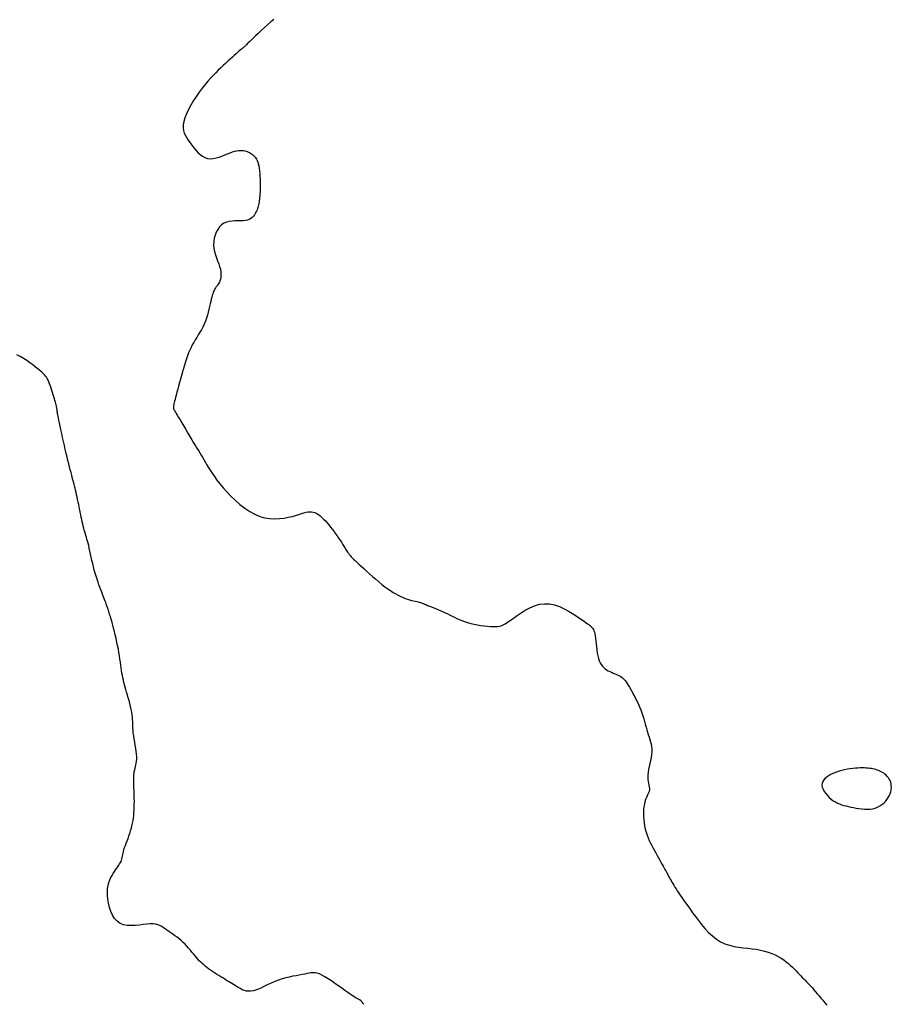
# Model space of a CAD drawing. Header units: millimetres. Extents: x 32690613 to 32693367, y 5343692 to 5344708.
# Tile 539 of 656: x 32692475 to 32692497, y 5344492 to 5344516. Entities that reach past the tile are written whole.
import ezdxf

# ---------------------------------------------------------------- set-up
doc = ezdxf.new("R2010")
doc.units = ezdxf.units.MM
doc.header["$LTSCALE"] = 20
doc.layers.add('02-DGM_HL_492.50', color=92, linetype='Continuous')
doc.layers.add('02-DGM_HL_493.00', color=102, linetype='Continuous')

msp = doc.modelspace()

# ---------------------------------------------------------------- linework, layer by layer
at = {"layer": '02-DGM_HL_492.50', "elevation": 492.5, "flags": 128}
msp.add_lwpolyline([(32692481.798, 5344516.105), (32692481.723, 5344516.041), (32692481.644, 5344515.971), (32692481.564, 5344515.899), (32692481.485, 5344515.827), (32692481.41, 5344515.757), (32692481.341, 5344515.693), (32692481.281, 5344515.635), (32692481.231, 5344515.588), (32692481.192, 5344515.549), (32692481.161, 5344515.518), (32692481.138, 5344515.494), (32692481.119, 5344515.475), (32692481.105, 5344515.461), (32692481.094, 5344515.449), (32692481.084, 5344515.439), (32692481.073, 5344515.43), (32692481.062, 5344515.421), (32692481.049, 5344515.411), (32692481.034, 5344515.399), (32692481.016, 5344515.384), (32692480.995, 5344515.366), (32692480.969, 5344515.344), (32692480.938, 5344515.318), (32692480.902, 5344515.286), (32692480.861, 5344515.249), (32692480.815, 5344515.207), (32692480.766, 5344515.162), (32692480.713, 5344515.113), (32692480.657, 5344515.062), (32692480.599, 5344515.008), (32692480.54, 5344514.953), (32692480.479, 5344514.896), (32692480.416, 5344514.837), (32692480.353, 5344514.776), (32692480.288, 5344514.71), (32692480.222, 5344514.64), (32692480.154, 5344514.564), (32692480.085, 5344514.482), (32692480.014, 5344514.391), (32692479.942, 5344514.293), (32692479.87, 5344514.189), (32692479.8, 5344514.081), (32692479.735, 5344513.971), (32692479.676, 5344513.862), (32692479.625, 5344513.756), (32692479.585, 5344513.656), (32692479.556, 5344513.563), (32692479.542, 5344513.479), (32692479.54, 5344513.404), (32692479.549, 5344513.335), (32692479.568, 5344513.271), (32692479.595, 5344513.211), (32692479.629, 5344513.153), (32692479.668, 5344513.095), (32692479.71, 5344513.035), (32692479.756, 5344512.973), (32692479.803, 5344512.91), (32692479.853, 5344512.849), (32692479.906, 5344512.791), (32692479.962, 5344512.739), (32692480.021, 5344512.695), (32692480.083, 5344512.662), (32692480.148, 5344512.641), (32692480.217, 5344512.634), (32692480.289, 5344512.639), (32692480.361, 5344512.653), (32692480.435, 5344512.675), (32692480.507, 5344512.702), (32692480.578, 5344512.731), (32692480.646, 5344512.759), (32692480.71, 5344512.785), (32692480.769, 5344512.806), (32692480.824, 5344512.821), (32692480.874, 5344512.832), (32692480.92, 5344512.839), (32692480.963, 5344512.842), (32692481.003, 5344512.842), (32692481.04, 5344512.838), (32692481.075, 5344512.833), (32692481.108, 5344512.824), (32692481.138, 5344512.814), (32692481.167, 5344512.802), (32692481.195, 5344512.789), (32692481.221, 5344512.773), (32692481.245, 5344512.756), (32692481.268, 5344512.738), (32692481.291, 5344512.719), (32692481.312, 5344512.698), (32692481.332, 5344512.675), (32692481.351, 5344512.65), (32692481.368, 5344512.622), (32692481.384, 5344512.589), (32692481.399, 5344512.551), (32692481.412, 5344512.507), (32692481.423, 5344512.457), (32692481.433, 5344512.4), (32692481.441, 5344512.337), (32692481.447, 5344512.269), (32692481.452, 5344512.2), (32692481.455, 5344512.129), (32692481.457, 5344512.058), (32692481.458, 5344511.989), (32692481.458, 5344511.925), (32692481.457, 5344511.865), (32692481.455, 5344511.809), (32692481.453, 5344511.758), (32692481.449, 5344511.711), (32692481.445, 5344511.667), (32692481.441, 5344511.627), (32692481.436, 5344511.589), (32692481.43, 5344511.553), (32692481.425, 5344511.519), (32692481.418, 5344511.486), (32692481.411, 5344511.454), (32692481.403, 5344511.423), (32692481.393, 5344511.393), (32692481.382, 5344511.362), (32692481.368, 5344511.331), (32692481.353, 5344511.3), (32692481.335, 5344511.267), (32692481.314, 5344511.235), (32692481.289, 5344511.204), (32692481.261, 5344511.174), (32692481.227, 5344511.148), (32692481.188, 5344511.125), (32692481.143, 5344511.107), (32692481.091, 5344511.095), (32692481.032, 5344511.089), (32692480.968, 5344511.087), (32692480.9, 5344511.086), (32692480.829, 5344511.086), (32692480.758, 5344511.082), (32692480.688, 5344511.073), (32692480.62, 5344511.055), (32692480.556, 5344511.028), (32692480.498, 5344510.988), (32692480.446, 5344510.937), (32692480.401, 5344510.876), (32692480.363, 5344510.808), (32692480.334, 5344510.734), (32692480.313, 5344510.654), (32692480.301, 5344510.573), (32692480.299, 5344510.489), (32692480.307, 5344510.406), (32692480.323, 5344510.324), (32692480.346, 5344510.244), (32692480.372, 5344510.166), (32692480.399, 5344510.09), (32692480.425, 5344510.017), (32692480.449, 5344509.949), (32692480.467, 5344509.884), (32692480.479, 5344509.825), (32692480.483, 5344509.77), (32692480.483, 5344509.72), (32692480.477, 5344509.674), (32692480.468, 5344509.633), (32692480.456, 5344509.597), (32692480.443, 5344509.564), (32692480.428, 5344509.535), (32692480.414, 5344509.51), (32692480.399, 5344509.489), (32692480.385, 5344509.469), (32692480.371, 5344509.451), (32692480.358, 5344509.434), (32692480.345, 5344509.417), (32692480.332, 5344509.398), (32692480.32, 5344509.378), (32692480.309, 5344509.356), (32692480.298, 5344509.33), (32692480.287, 5344509.3), (32692480.276, 5344509.267), (32692480.265, 5344509.229), (32692480.254, 5344509.186), (32692480.242, 5344509.137), (32692480.229, 5344509.083), (32692480.215, 5344509.022), (32692480.2, 5344508.956), (32692480.183, 5344508.885), (32692480.164, 5344508.812), (32692480.143, 5344508.737), (32692480.119, 5344508.661), (32692480.093, 5344508.587), (32692480.063, 5344508.514), (32692480.03, 5344508.444), (32692479.994, 5344508.377), (32692479.957, 5344508.312), (32692479.918, 5344508.248), (32692479.879, 5344508.185), (32692479.841, 5344508.123), (32692479.804, 5344508.06), (32692479.768, 5344507.997), (32692479.736, 5344507.932), (32692479.706, 5344507.866), (32692479.677, 5344507.798), (32692479.65, 5344507.727), (32692479.625, 5344507.654), (32692479.6, 5344507.578), (32692479.575, 5344507.498), (32692479.55, 5344507.415), (32692479.525, 5344507.328), (32692479.499, 5344507.239), (32692479.474, 5344507.149), (32692479.449, 5344507.061), (32692479.426, 5344506.975), (32692479.404, 5344506.893), (32692479.384, 5344506.818), (32692479.366, 5344506.75), (32692479.35, 5344506.691), (32692479.337, 5344506.641), (32692479.327, 5344506.599), (32692479.318, 5344506.564), (32692479.311, 5344506.534), (32692479.306, 5344506.51), (32692479.302, 5344506.49), (32692479.299, 5344506.473), (32692479.297, 5344506.458), (32692479.296, 5344506.446), (32692479.296, 5344506.435), (32692479.296, 5344506.426), (32692479.298, 5344506.417), (32692479.3, 5344506.41), (32692479.303, 5344506.402), (32692479.306, 5344506.395), (32692479.31, 5344506.387), (32692479.316, 5344506.377), (32692479.324, 5344506.363), (32692479.335, 5344506.345), (32692479.35, 5344506.32), (32692479.369, 5344506.288), (32692479.394, 5344506.246), (32692479.425, 5344506.194), (32692479.463, 5344506.13), (32692479.506, 5344506.057), (32692479.553, 5344505.976), (32692479.604, 5344505.891), (32692479.655, 5344505.804), (32692479.706, 5344505.717), (32692479.756, 5344505.634), (32692479.802, 5344505.556), (32692479.845, 5344505.486), (32692479.884, 5344505.423), (32692479.92, 5344505.365), (32692479.954, 5344505.31), (32692479.987, 5344505.256), (32692480.02, 5344505.202), (32692480.053, 5344505.147), (32692480.088, 5344505.088), (32692480.125, 5344505.024), (32692480.165, 5344504.956), (32692480.21, 5344504.882), (32692480.26, 5344504.803), (32692480.317, 5344504.719), (32692480.381, 5344504.63), (32692480.453, 5344504.537), (32692480.536, 5344504.438), (32692480.628, 5344504.336), (32692480.73, 5344504.231), (32692480.839, 5344504.128), (32692480.955, 5344504.028), (32692481.075, 5344503.936), (32692481.2, 5344503.853), (32692481.326, 5344503.783), (32692481.453, 5344503.729), (32692481.579, 5344503.693), (32692481.703, 5344503.673), (32692481.825, 5344503.667), (32692481.942, 5344503.672), (32692482.053, 5344503.685), (32692482.157, 5344503.705), (32692482.254, 5344503.728), (32692482.341, 5344503.753), (32692482.419, 5344503.776), (32692482.487, 5344503.797), (32692482.548, 5344503.815), (32692482.603, 5344503.83), (32692482.652, 5344503.84), (32692482.698, 5344503.845), (32692482.741, 5344503.844), (32692482.783, 5344503.837), (32692482.825, 5344503.822), (32692482.868, 5344503.801), (32692482.911, 5344503.774), (32692482.953, 5344503.741), (32692482.997, 5344503.704), (32692483.04, 5344503.662), (32692483.083, 5344503.616), (32692483.127, 5344503.567), (32692483.171, 5344503.515), (32692483.214, 5344503.461), (32692483.257, 5344503.407), (32692483.299, 5344503.351), (32692483.339, 5344503.295), (32692483.378, 5344503.24), (32692483.415, 5344503.186), (32692483.45, 5344503.135), (32692483.482, 5344503.085), (32692483.511, 5344503.038), (32692483.539, 5344502.993), (32692483.565, 5344502.951), (32692483.589, 5344502.912), (32692483.612, 5344502.875), (32692483.635, 5344502.841), (32692483.657, 5344502.809), (32692483.679, 5344502.78), (32692483.702, 5344502.752), (32692483.727, 5344502.724), (32692483.755, 5344502.695), (32692483.787, 5344502.663), (32692483.824, 5344502.628), (32692483.868, 5344502.588), (32692483.918, 5344502.541), (32692483.976, 5344502.488), (32692484.04, 5344502.428), (32692484.11, 5344502.365), (32692484.184, 5344502.298), (32692484.261, 5344502.23), (32692484.339, 5344502.163), (32692484.417, 5344502.097), (32692484.493, 5344502.036), (32692484.567, 5344501.978), (32692484.639, 5344501.926), (32692484.707, 5344501.879), (32692484.774, 5344501.836), (32692484.838, 5344501.798), (32692484.9, 5344501.764), (32692484.961, 5344501.733), (32692485.019, 5344501.707), (32692485.076, 5344501.685), (32692485.131, 5344501.666), (32692485.184, 5344501.649), (32692485.233, 5344501.636), (32692485.28, 5344501.624), (32692485.323, 5344501.614), (32692485.361, 5344501.605), (32692485.395, 5344501.597), (32692485.424, 5344501.59), (32692485.45, 5344501.582), (32692485.475, 5344501.574), (32692485.499, 5344501.565), (32692485.525, 5344501.555), (32692485.554, 5344501.543), (32692485.587, 5344501.53), (32692485.627, 5344501.513), (32692485.675, 5344501.494), (32692485.729, 5344501.473), (32692485.789, 5344501.449), (32692485.853, 5344501.423), (32692485.919, 5344501.396), (32692485.986, 5344501.367), (32692486.053, 5344501.338), (32692486.118, 5344501.308), (32692486.18, 5344501.278), (32692486.24, 5344501.247), (32692486.3, 5344501.217), (32692486.36, 5344501.188), (32692486.421, 5344501.16), (32692486.486, 5344501.133), (32692486.554, 5344501.108), (32692486.627, 5344501.085), (32692486.705, 5344501.064), (32692486.788, 5344501.045), (32692486.873, 5344501.029), (32692486.959, 5344501.015), (32692487.043, 5344501.004), (32692487.123, 5344500.995), (32692487.197, 5344500.989), (32692487.264, 5344500.985), (32692487.323, 5344500.983), (32692487.374, 5344500.986), (32692487.422, 5344500.993), (32692487.468, 5344501.005), (32692487.515, 5344501.025), (32692487.567, 5344501.053), (32692487.625, 5344501.09), (32692487.692, 5344501.137), (32692487.771, 5344501.195), (32692487.86, 5344501.26), (32692487.959, 5344501.328), (32692488.066, 5344501.394), (32692488.179, 5344501.454), (32692488.297, 5344501.504), (32692488.419, 5344501.539), (32692488.543, 5344501.554), (32692488.668, 5344501.548), (32692488.792, 5344501.523), (32692488.914, 5344501.482), (32692489.03, 5344501.43), (32692489.141, 5344501.372), (32692489.243, 5344501.31), (32692489.335, 5344501.25), (32692489.415, 5344501.195), (32692489.482, 5344501.149), (32692489.537, 5344501.111), (32692489.581, 5344501.08), (32692489.616, 5344501.055), (32692489.645, 5344501.034), (32692489.667, 5344501.017), (32692489.686, 5344501.001), (32692489.703, 5344500.986), (32692489.719, 5344500.971), (32692489.734, 5344500.953), (32692489.749, 5344500.933), (32692489.763, 5344500.91), (32692489.776, 5344500.881), (32692489.787, 5344500.845), (32692489.798, 5344500.803), (32692489.808, 5344500.752), (32692489.816, 5344500.692), (32692489.824, 5344500.625), (32692489.831, 5344500.552), (32692489.839, 5344500.477), (32692489.848, 5344500.401), (32692489.859, 5344500.326), (32692489.873, 5344500.255), (32692489.889, 5344500.189), (32692489.909, 5344500.131), (32692489.932, 5344500.08), (32692489.959, 5344500.036), (32692489.988, 5344499.998), (32692490.02, 5344499.964), (32692490.054, 5344499.935), (32692490.091, 5344499.909), (32692490.13, 5344499.886), (32692490.171, 5344499.865), (32692490.213, 5344499.846), (32692490.255, 5344499.827), (32692490.297, 5344499.81), (32692490.339, 5344499.793), (32692490.378, 5344499.775), (32692490.415, 5344499.757), (32692490.449, 5344499.738), (32692490.479, 5344499.718), (32692490.506, 5344499.695), (32692490.532, 5344499.67), (32692490.556, 5344499.641), (32692490.58, 5344499.608), (32692490.605, 5344499.57), (32692490.631, 5344499.526), (32692490.661, 5344499.476), (32692490.693, 5344499.419), (32692490.728, 5344499.356), (32692490.765, 5344499.288), (32692490.802, 5344499.217), (32692490.84, 5344499.142), (32692490.876, 5344499.066), (32692490.91, 5344498.989), (32692490.942, 5344498.912), (32692490.97, 5344498.836), (32692490.995, 5344498.762), (32692491.017, 5344498.69), (32692491.037, 5344498.619), (32692491.056, 5344498.55), (32692491.074, 5344498.483), (32692491.093, 5344498.417), (32692491.111, 5344498.355), (32692491.131, 5344498.294), (32692491.15, 5344498.234), (32692491.169, 5344498.176), (32692491.186, 5344498.117), (32692491.2, 5344498.058), (32692491.211, 5344497.997), (32692491.216, 5344497.933), (32692491.216, 5344497.866), (32692491.21, 5344497.796), (32692491.198, 5344497.723), (32692491.184, 5344497.648), (32692491.167, 5344497.572), (32692491.151, 5344497.498), (32692491.136, 5344497.425), (32692491.124, 5344497.356), (32692491.117, 5344497.291), (32692491.116, 5344497.23), (32692491.12, 5344497.175), (32692491.128, 5344497.125), (32692491.137, 5344497.078), (32692491.146, 5344497.034), (32692491.153, 5344496.993), (32692491.158, 5344496.954), (32692491.157, 5344496.917), (32692491.15, 5344496.88), (32692491.138, 5344496.844), (32692491.122, 5344496.807), (32692491.104, 5344496.767), (32692491.084, 5344496.724), (32692491.064, 5344496.677), (32692491.047, 5344496.624), (32692491.032, 5344496.564), (32692491.02, 5344496.498), (32692491.014, 5344496.425), (32692491.011, 5344496.347), (32692491.012, 5344496.267), (32692491.017, 5344496.184), (32692491.026, 5344496.101), (32692491.039, 5344496.019), (32692491.056, 5344495.94), (32692491.076, 5344495.864), (32692491.1, 5344495.792), (32692491.127, 5344495.723), (32692491.156, 5344495.657), (32692491.186, 5344495.593), (32692491.219, 5344495.53), (32692491.252, 5344495.468), (32692491.285, 5344495.407), (32692491.319, 5344495.346), (32692491.352, 5344495.285), (32692491.385, 5344495.226), (32692491.416, 5344495.169), (32692491.446, 5344495.114), (32692491.475, 5344495.062), (32692491.501, 5344495.015), (32692491.525, 5344494.971), (32692491.546, 5344494.933), (32692491.565, 5344494.899), (32692491.582, 5344494.868), (32692491.598, 5344494.839), (32692491.613, 5344494.811), (32692491.628, 5344494.784), (32692491.643, 5344494.756), (32692491.659, 5344494.726), (32692491.677, 5344494.694), (32692491.696, 5344494.66), (32692491.717, 5344494.623), (32692491.74, 5344494.584), (32692491.764, 5344494.542), (32692491.791, 5344494.497), (32692491.821, 5344494.45), (32692491.853, 5344494.4), (32692491.887, 5344494.348), (32692491.925, 5344494.293), (32692491.966, 5344494.234), (32692492.011, 5344494.17), (32692492.06, 5344494.102), (32692492.114, 5344494.027), (32692492.172, 5344493.947), (32692492.235, 5344493.859), (32692492.304, 5344493.765), (32692492.378, 5344493.666), (32692492.458, 5344493.565), (32692492.543, 5344493.465), (32692492.632, 5344493.369), (32692492.727, 5344493.28), (32692492.826, 5344493.202), (32692492.931, 5344493.136), (32692493.039, 5344493.085), (32692493.151, 5344493.047), (32692493.266, 5344493.02), (32692493.381, 5344493.001), (32692493.496, 5344492.986), (32692493.609, 5344492.975), (32692493.72, 5344492.963), (32692493.828, 5344492.949), (32692493.93, 5344492.929), (32692494.027, 5344492.905), (32692494.12, 5344492.876), (32692494.207, 5344492.844), (32692494.289, 5344492.807), (32692494.366, 5344492.768), (32692494.438, 5344492.727), (32692494.505, 5344492.683), (32692494.567, 5344492.638), (32692494.624, 5344492.592), (32692494.677, 5344492.545), (32692494.726, 5344492.499), (32692494.772, 5344492.453), (32692494.815, 5344492.408), (32692494.856, 5344492.364), (32692494.894, 5344492.323), (32692494.932, 5344492.284), (32692494.968, 5344492.247), (32692495.004, 5344492.211), (32692495.039, 5344492.176), (32692495.074, 5344492.14), (32692495.109, 5344492.104), (32692495.145, 5344492.066), (32692495.182, 5344492.027), (32692495.22, 5344491.984), (32692495.259, 5344491.939), (32692495.3, 5344491.892), (32692495.342, 5344491.841), (32692495.385, 5344491.789), (32692495.431, 5344491.734), (32692495.477, 5344491.677), (32692495.526, 5344491.617), (32692495.576, 5344491.555)], dxfattribs=at)
msp.add_lwpolyline([(32692496.72, 5344496.448), (32692496.782, 5344496.465), (32692496.841, 5344496.488), (32692496.897, 5344496.517), (32692496.948, 5344496.551), (32692496.995, 5344496.59), (32692497.038, 5344496.632), (32692497.075, 5344496.677), (32692497.107, 5344496.724), (32692497.134, 5344496.773), (32692497.155, 5344496.823), (32692497.17, 5344496.873), (32692497.181, 5344496.922), (32692497.186, 5344496.971), (32692497.185, 5344497.019), (32692497.18, 5344497.065), (32692497.17, 5344497.108), (32692497.155, 5344497.148), (32692497.135, 5344497.186), (32692497.112, 5344497.221), (32692497.086, 5344497.252), (32692497.057, 5344497.281), (32692497.027, 5344497.308), (32692496.996, 5344497.331), (32692496.964, 5344497.352), (32692496.932, 5344497.37), (32692496.899, 5344497.386), (32692496.867, 5344497.4), (32692496.834, 5344497.412), (32692496.799, 5344497.422), (32692496.764, 5344497.431), (32692496.727, 5344497.439), (32692496.689, 5344497.446), (32692496.649, 5344497.452), (32692496.606, 5344497.457), (32692496.561, 5344497.46), (32692496.514, 5344497.463), (32692496.463, 5344497.464), (32692496.41, 5344497.464), (32692496.353, 5344497.461), (32692496.292, 5344497.457), (32692496.228, 5344497.45), (32692496.161, 5344497.442), (32692496.092, 5344497.43), (32692496.022, 5344497.417), (32692495.952, 5344497.401), (32692495.883, 5344497.382), (32692495.816, 5344497.36), (32692495.751, 5344497.336), (32692495.69, 5344497.308), (32692495.633, 5344497.278), (32692495.583, 5344497.245), (32692495.539, 5344497.209), (32692495.504, 5344497.169), (32692495.478, 5344497.128), (32692495.462, 5344497.083), (32692495.458, 5344497.035), (32692495.466, 5344496.985), (32692495.485, 5344496.933), (32692495.513, 5344496.88), (32692495.55, 5344496.828), (32692495.592, 5344496.778), (32692495.639, 5344496.73), (32692495.689, 5344496.687), (32692495.74, 5344496.648), (32692495.792, 5344496.616), (32692495.843, 5344496.589), (32692495.895, 5344496.566), (32692495.948, 5344496.547), (32692496.003, 5344496.531), (32692496.06, 5344496.517), (32692496.118, 5344496.503), (32692496.18, 5344496.49), (32692496.245, 5344496.477), (32692496.311, 5344496.464), (32692496.38, 5344496.452), (32692496.449, 5344496.443), (32692496.519, 5344496.437), (32692496.588, 5344496.435), (32692496.655, 5344496.439)], close=True, dxfattribs=at)
at = {"layer": '02-DGM_HL_493.00', "elevation": 493, "flags": 128}
msp.add_lwpolyline([(32692484.041, 5344491.578), (32692484.021, 5344491.602), (32692484.006, 5344491.621), (32692483.994, 5344491.636), (32692483.986, 5344491.647), (32692483.981, 5344491.655), (32692483.976, 5344491.661), (32692483.972, 5344491.666), (32692483.967, 5344491.671), (32692483.962, 5344491.675), (32692483.956, 5344491.679), (32692483.948, 5344491.683), (32692483.94, 5344491.687), (32692483.93, 5344491.692), (32692483.918, 5344491.697), (32692483.905, 5344491.704), (32692483.89, 5344491.711), (32692483.872, 5344491.72), (32692483.85, 5344491.732), (32692483.823, 5344491.748), (32692483.789, 5344491.769), (32692483.748, 5344491.796), (32692483.699, 5344491.83), (32692483.64, 5344491.872), (32692483.57, 5344491.922), (32692483.493, 5344491.978), (32692483.41, 5344492.038), (32692483.323, 5344492.099), (32692483.237, 5344492.159), (32692483.152, 5344492.215), (32692483.072, 5344492.264), (32692482.999, 5344492.304), (32692482.935, 5344492.333), (32692482.879, 5344492.352), (32692482.828, 5344492.362), (32692482.78, 5344492.364), (32692482.733, 5344492.361), (32692482.684, 5344492.353), (32692482.632, 5344492.342), (32692482.573, 5344492.33), (32692482.507, 5344492.318), (32692482.434, 5344492.305), (32692482.355, 5344492.291), (32692482.272, 5344492.275), (32692482.185, 5344492.256), (32692482.096, 5344492.235), (32692482.005, 5344492.209), (32692481.914, 5344492.179), (32692481.825, 5344492.145), (32692481.737, 5344492.107), (32692481.652, 5344492.067), (32692481.569, 5344492.028), (32692481.49, 5344491.991), (32692481.416, 5344491.959), (32692481.346, 5344491.932), (32692481.281, 5344491.913), (32692481.222, 5344491.903), (32692481.168, 5344491.901), (32692481.118, 5344491.906), (32692481.072, 5344491.918), (32692481.029, 5344491.934), (32692480.988, 5344491.954), (32692480.949, 5344491.976), (32692480.91, 5344491.999), (32692480.872, 5344492.023), (32692480.833, 5344492.046), (32692480.794, 5344492.07), (32692480.753, 5344492.095), (32692480.712, 5344492.121), (32692480.669, 5344492.147), (32692480.624, 5344492.174), (32692480.577, 5344492.203), (32692480.528, 5344492.233), (32692480.477, 5344492.264), (32692480.425, 5344492.297), (32692480.373, 5344492.329), (32692480.321, 5344492.363), (32692480.271, 5344492.396), (32692480.222, 5344492.429), (32692480.175, 5344492.462), (32692480.131, 5344492.495), (32692480.091, 5344492.527), (32692480.052, 5344492.559), (32692480.015, 5344492.593), (32692479.979, 5344492.627), (32692479.943, 5344492.663), (32692479.908, 5344492.702), (32692479.872, 5344492.742), (32692479.836, 5344492.786), (32692479.798, 5344492.832), (32692479.759, 5344492.88), (32692479.719, 5344492.929), (32692479.677, 5344492.979), (32692479.634, 5344493.028), (32692479.588, 5344493.075), (32692479.541, 5344493.121), (32692479.491, 5344493.165), (32692479.44, 5344493.207), (32692479.387, 5344493.247), (32692479.335, 5344493.284), (32692479.283, 5344493.321), (32692479.232, 5344493.356), (32692479.183, 5344493.39), (32692479.137, 5344493.423), (32692479.093, 5344493.455), (32692479.051, 5344493.485), (32692479.008, 5344493.513), (32692478.962, 5344493.538), (32692478.913, 5344493.558), (32692478.858, 5344493.572), (32692478.795, 5344493.581), (32692478.722, 5344493.582), (32692478.639, 5344493.575), (32692478.547, 5344493.564), (32692478.449, 5344493.551), (32692478.348, 5344493.541), (32692478.247, 5344493.537), (32692478.149, 5344493.542), (32692478.056, 5344493.559), (32692477.971, 5344493.594), (32692477.896, 5344493.647), (32692477.832, 5344493.717), (32692477.779, 5344493.8), (32692477.735, 5344493.892), (32692477.701, 5344493.991), (32692477.676, 5344494.093), (32692477.66, 5344494.193), (32692477.652, 5344494.29), (32692477.652, 5344494.38), (32692477.659, 5344494.463), (32692477.673, 5344494.54), (32692477.691, 5344494.61), (32692477.714, 5344494.674), (32692477.74, 5344494.734), (32692477.768, 5344494.788), (32692477.797, 5344494.838), (32692477.827, 5344494.884), (32692477.856, 5344494.927), (32692477.884, 5344494.967), (32692477.911, 5344495.004), (32692477.935, 5344495.039), (32692477.958, 5344495.073), (32692477.978, 5344495.106), (32692477.994, 5344495.138), (32692478.007, 5344495.169), (32692478.016, 5344495.202), (32692478.024, 5344495.235), (32692478.03, 5344495.269), (32692478.037, 5344495.306), (32692478.044, 5344495.345), (32692478.054, 5344495.387), (32692478.066, 5344495.432), (32692478.081, 5344495.482), (32692478.1, 5344495.535), (32692478.121, 5344495.591), (32692478.143, 5344495.649), (32692478.166, 5344495.709), (32692478.189, 5344495.771), (32692478.211, 5344495.834), (32692478.231, 5344495.897), (32692478.249, 5344495.961), (32692478.265, 5344496.024), (32692478.279, 5344496.088), (32692478.291, 5344496.152), (32692478.301, 5344496.217), (32692478.309, 5344496.283), (32692478.315, 5344496.35), (32692478.319, 5344496.418), (32692478.322, 5344496.488), (32692478.323, 5344496.558), (32692478.324, 5344496.629), (32692478.323, 5344496.7), (32692478.321, 5344496.769), (32692478.319, 5344496.838), (32692478.317, 5344496.904), (32692478.314, 5344496.968), (32692478.312, 5344497.029), (32692478.31, 5344497.087), (32692478.309, 5344497.142), (32692478.309, 5344497.194), (32692478.31, 5344497.244), (32692478.312, 5344497.291), (32692478.317, 5344497.335), (32692478.323, 5344497.377), (32692478.332, 5344497.417), (32692478.343, 5344497.456), (32692478.354, 5344497.496), (32692478.364, 5344497.536), (32692478.373, 5344497.58), (32692478.381, 5344497.627), (32692478.384, 5344497.679), (32692478.384, 5344497.738), (32692478.38, 5344497.804), (32692478.371, 5344497.876), (32692478.359, 5344497.952), (32692478.346, 5344498.03), (32692478.332, 5344498.109), (32692478.319, 5344498.187), (32692478.307, 5344498.262), (32692478.297, 5344498.332), (32692478.291, 5344498.397), (32692478.288, 5344498.457), (32692478.286, 5344498.513), (32692478.285, 5344498.567), (32692478.284, 5344498.62), (32692478.282, 5344498.674), (32692478.278, 5344498.73), (32692478.271, 5344498.79), (32692478.26, 5344498.855), (32692478.247, 5344498.923), (32692478.23, 5344498.994), (32692478.212, 5344499.067), (32692478.193, 5344499.141), (32692478.172, 5344499.213), (32692478.152, 5344499.284), (32692478.132, 5344499.352), (32692478.114, 5344499.416), (32692478.096, 5344499.477), (32692478.08, 5344499.535), (32692478.065, 5344499.592), (32692478.05, 5344499.649), (32692478.037, 5344499.706), (32692478.025, 5344499.765), (32692478.014, 5344499.825), (32692478.004, 5344499.889), (32692477.994, 5344499.956), (32692477.984, 5344500.026), (32692477.975, 5344500.099), (32692477.964, 5344500.175), (32692477.953, 5344500.254), (32692477.94, 5344500.337), (32692477.925, 5344500.422), (32692477.908, 5344500.51), (32692477.889, 5344500.6), (32692477.869, 5344500.69), (32692477.849, 5344500.778), (32692477.828, 5344500.863), (32692477.808, 5344500.943), (32692477.789, 5344501.017), (32692477.771, 5344501.083), (32692477.755, 5344501.141), (32692477.741, 5344501.19), (32692477.728, 5344501.232), (32692477.717, 5344501.267), (32692477.708, 5344501.297), (32692477.699, 5344501.323), (32692477.692, 5344501.345), (32692477.685, 5344501.365), (32692477.679, 5344501.384), (32692477.673, 5344501.402), (32692477.668, 5344501.42), (32692477.662, 5344501.437), (32692477.656, 5344501.456), (32692477.649, 5344501.477), (32692477.642, 5344501.499), (32692477.633, 5344501.524), (32692477.623, 5344501.552), (32692477.611, 5344501.583), (32692477.598, 5344501.618), (32692477.583, 5344501.656), (32692477.567, 5344501.698), (32692477.549, 5344501.743), (32692477.53, 5344501.792), (32692477.51, 5344501.845), (32692477.489, 5344501.901), (32692477.466, 5344501.962), (32692477.442, 5344502.026), (32692477.419, 5344502.093), (32692477.395, 5344502.163), (32692477.371, 5344502.236), (32692477.348, 5344502.312), (32692477.326, 5344502.39), (32692477.306, 5344502.47), (32692477.286, 5344502.551), (32692477.268, 5344502.633), (32692477.25, 5344502.713), (32692477.233, 5344502.791), (32692477.217, 5344502.866), (32692477.202, 5344502.936), (32692477.187, 5344503.001), (32692477.172, 5344503.06), (32692477.158, 5344503.113), (32692477.144, 5344503.163), (32692477.13, 5344503.209), (32692477.116, 5344503.254), (32692477.103, 5344503.297), (32692477.09, 5344503.342), (32692477.077, 5344503.387), (32692477.064, 5344503.436), (32692477.052, 5344503.486), (32692477.039, 5344503.539), (32692477.027, 5344503.595), (32692477.015, 5344503.652), (32692477.002, 5344503.711), (32692476.99, 5344503.771), (32692476.977, 5344503.832), (32692476.964, 5344503.895), (32692476.951, 5344503.958), (32692476.938, 5344504.021), (32692476.924, 5344504.084), (32692476.911, 5344504.146), (32692476.898, 5344504.207), (32692476.885, 5344504.266), (32692476.872, 5344504.323), (32692476.859, 5344504.377), (32692476.847, 5344504.43), (32692476.834, 5344504.481), (32692476.821, 5344504.533), (32692476.807, 5344504.585), (32692476.793, 5344504.639), (32692476.778, 5344504.696), (32692476.763, 5344504.756), (32692476.746, 5344504.82), (32692476.728, 5344504.888), (32692476.709, 5344504.961), (32692476.689, 5344505.038), (32692476.669, 5344505.119), (32692476.648, 5344505.205), (32692476.626, 5344505.296), (32692476.604, 5344505.391), (32692476.582, 5344505.49), (32692476.559, 5344505.592), (32692476.537, 5344505.693), (32692476.516, 5344505.793), (32692476.495, 5344505.888), (32692476.477, 5344505.976), (32692476.46, 5344506.056), (32692476.446, 5344506.124), (32692476.434, 5344506.18), (32692476.425, 5344506.224), (32692476.418, 5344506.258), (32692476.412, 5344506.283), (32692476.409, 5344506.301), (32692476.406, 5344506.315), (32692476.404, 5344506.325), (32692476.403, 5344506.333), (32692476.403, 5344506.341), (32692476.402, 5344506.349), (32692476.402, 5344506.358), (32692476.401, 5344506.368), (32692476.4, 5344506.379), (32692476.398, 5344506.393), (32692476.395, 5344506.409), (32692476.392, 5344506.428), (32692476.387, 5344506.451), (32692476.381, 5344506.477), (32692476.374, 5344506.506), (32692476.366, 5344506.539), (32692476.356, 5344506.575), (32692476.345, 5344506.615), (32692476.333, 5344506.658), (32692476.319, 5344506.706), (32692476.303, 5344506.757), (32692476.287, 5344506.811), (32692476.269, 5344506.866), (32692476.251, 5344506.921), (32692476.232, 5344506.975), (32692476.213, 5344507.027), (32692476.193, 5344507.076), (32692476.174, 5344507.119), (32692476.154, 5344507.158), (32692476.134, 5344507.192), (32692476.111, 5344507.223), (32692476.085, 5344507.253), (32692476.055, 5344507.284), (32692476.018, 5344507.317), (32692475.975, 5344507.354), (32692475.924, 5344507.397), (32692475.865, 5344507.446), (32692475.797, 5344507.499), (32692475.723, 5344507.555), (32692475.644, 5344507.61), (32692475.562, 5344507.663), (32692475.478, 5344507.709), (32692475.393, 5344507.748)], dxfattribs=at)

doc.saveas('drawing.dxf')
